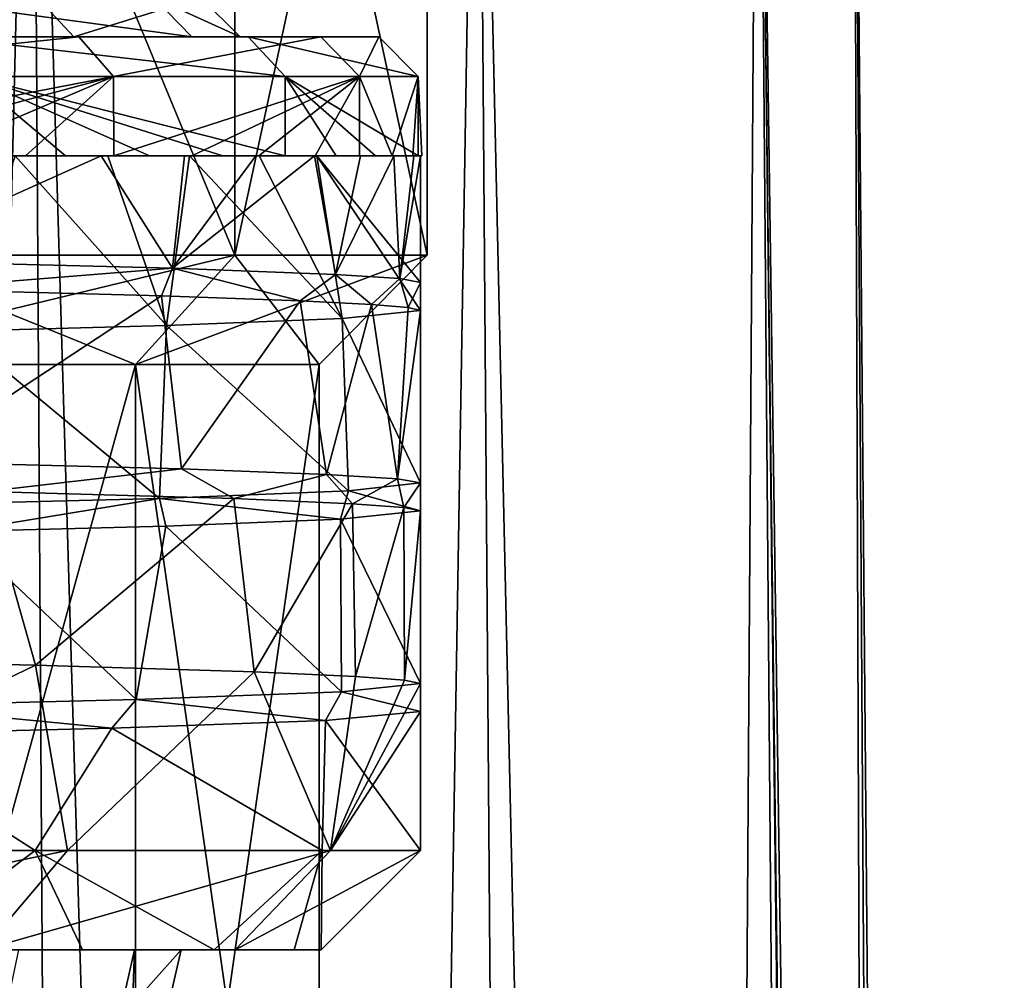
# Model space of a CAD drawing. Header units: millimetres. Extents: x -682 to 137, y -14 to 967.
# Tile 787 of 788: x 9.92 to 14.88, y 957.35 to 962.19. Entities that reach past the tile are written whole.
import ezdxf

# ---------------------------------------------------------------- set-up
doc = ezdxf.new("R2010")
doc.units = ezdxf.units.MM
doc.header["$LTSCALE"] = 65.185185
for name, color, linetype in [('101', 7, 'CONTINUOUS'), ('102', 7, 'CONTINUOUS'), ('3650', 7, 'CONTINUOUS'), ('3651', 7, 'CONTINUOUS'), ('3652', 7, 'CONTINUOUS'), ('3725', 7, 'CONTINUOUS'), ('3726', 7, 'CONTINUOUS'), ('3727', 7, 'CONTINUOUS'), ('3749', 7, 'CONTINUOUS'), ('918', 7, 'CONTINUOUS'), ('919', 7, 'CONTINUOUS'), ('92', 7, 'CONTINUOUS'), ('94', 7, 'CONTINUOUS'), ('95', 7, 'CONTINUOUS'), ('96', 7, 'CONTINUOUS'), ('98', 7, 'CONTINUOUS'), ('99', 7, 'CONTINUOUS')]:
    doc.layers.add(name, color=color, linetype=linetype)

msp = doc.modelspace()

# ---------------------------------------------------------------- linework, layer by layer
at = {"layer": '101', "color": 7, "linetype": 'CONTINUOUS', "true_color": 0x999999}
for points in [[(10.2212, 962.1, -5.7957), (8.1763, 962.1, -8.4386), (8.3631, 962.1, -7.2602), (10.2212, 962.1, -5.7957)], [(10.1957, 962.1, -4.3246), (10.2212, 962.1, -5.7957), (8.3631, 962.1, -7.2602), (10.1957, 962.1, -4.3246)], [(9.5224, 962.1, 6.8837), (11.074, 962.1, 3.928), (9.493, 962.1, 5.7041), (9.5224, 962.1, 6.8837)], [(9.493, 962.1, 5.7041), (11.074, 962.1, 3.928), (10.7906, 962.1, 2.4934), (9.493, 962.1, 5.7041)], [(11.4403, 962.1, -2.68), (10.2212, 962.1, -5.7957), (10.1957, 962.1, -4.3246), (11.4403, 962.1, -2.68)], [(11.033, 962.1, -0.9639), (11.4403, 962.1, -2.68), (10.1957, 962.1, -4.3246), (11.033, 962.1, -0.9639)], [(11.074, 962.1, 3.928), (11.7319, 962.1, 0.6519), (10.7906, 962.1, 2.4934), (11.074, 962.1, 3.928)], [(10.7906, 962.1, 2.4934), (11.7319, 962.1, 0.6519), (11.033, 962.1, -0.9639), (10.7906, 962.1, 2.4934)], [(11.7319, 962.1, 0.6519), (11.4403, 962.1, -2.68), (11.033, 962.1, -0.9639), (11.7319, 962.1, 0.6519)]]:
    msp.add_3dface(points, dxfattribs=at)
at = {"layer": '102', "color": 7, "linetype": 'CONTINUOUS', "true_color": 0x999999}
for points in [[(10.0105, 962.3, -4.2492), (8.3631, 962.1, -7.2602), (8.2075, 962.3, -7.1346), (10.0105, 962.3, -4.2492)], [(10.1957, 962.1, -4.3246), (8.3631, 962.1, -7.2602), (10.0105, 962.3, -4.2492), (10.1957, 962.1, -4.3246)], [(9.493, 962.1, 5.7041), (10.7906, 962.1, 2.4934), (9.3217, 962.3, 5.601), (9.493, 962.1, 5.7041)], [(9.3217, 962.3, 5.601), (10.7906, 962.1, 2.4934), (10.5963, 962.3, 2.4463), (9.3217, 962.3, 5.601)], [(10.8336, 962.3, -0.9478), (10.1957, 962.1, -4.3246), (10.0105, 962.3, -4.2492), (10.8336, 962.3, -0.9478)], [(11.033, 962.1, -0.9639), (10.1957, 962.1, -4.3246), (10.8336, 962.3, -0.9478), (11.033, 962.1, -0.9639)], [(10.7906, 962.1, 2.4934), (11.033, 962.1, -0.9639), (10.5963, 962.3, 2.4463), (10.7906, 962.1, 2.4934)], [(10.5963, 962.3, 2.4463), (11.033, 962.1, -0.9639), (10.8336, 962.3, -0.9478), (10.5963, 962.3, 2.4463)]]:
    msp.add_3dface(points, dxfattribs=at)
at = {"layer": '3650', "color": 7, "linetype": 'CONTINUOUS', "true_color": 0x999999}
for points in [[(11.5479, 960.6807, 3.0427), (10.6634, 960.6454, 5.3762), (11.58, 959.8126, 2.9181), (11.5479, 960.6807, 3.0427)], [(11.942, 959.8523), (11.942, 960.7216), (11.5479, 960.6807, 3.0427), (11.942, 959.8523)], [(11.942, 959.8523), (11.5479, 960.6807, 3.0427), (11.58, 959.8126, 2.9181), (11.942, 959.8523)], [(10.6634, 960.6454, 5.3762), (9.6097, 960.6174, 7.0898), (10.627, 959.7748, 5.4478), (10.6634, 960.6454, 5.3762)], [(10.6634, 960.6454, 5.3762), (10.627, 959.7748, 5.4478), (11.58, 959.8126, 2.9181), (10.6634, 960.6454, 5.3762)], [(9.6097, 960.6174, 7.0898), (9.1432, 959.7375, 7.682), (10.627, 959.7748, 5.4478), (9.6097, 960.6174, 7.0898)], [(11.942, 958.8423), (11.942, 959.7116), (11.5401, 959.6703, 3.0719), (11.942, 958.8423)], [(10.6593, 959.6353, 5.3843), (9.6129, 959.6075, 7.0854), (10.5094, 958.7612, 5.6713), (10.6593, 959.6353, 5.3843)], [(10.6593, 959.6353, 5.3843), (10.5094, 958.7612, 5.6713), (11.5445, 958.8007, 3.0556), (10.6593, 959.6353, 5.3843)], [(11.5401, 959.6703, 3.0719), (10.6593, 959.6353, 5.3843), (11.5445, 958.8007, 3.0556), (11.5401, 959.6703, 3.0719)], [(11.942, 958.8423), (11.5401, 959.6703, 3.0719), (11.5445, 958.8007, 3.0556), (11.942, 958.8423)], [(9.6129, 959.6075, 7.0854), (9.2297, 958.7293, 7.5779), (10.5094, 958.7612, 5.6713), (9.6129, 959.6075, 7.0854)], [(11.942, 958), (11.942, 958.7016), (11.4639, 958.6563, 3.3453), (11.942, 958)], [(11.4639, 958.6563, 3.3453), (10.3872, 958.6174, 5.8922), (11.4465, 958, 3.4043), (11.4639, 958.6563, 3.3453)], [(11.942, 958), (11.4639, 958.6563, 3.3453), (11.4465, 958, 3.4043), (11.942, 958)], [(10.3872, 958.6174, 5.8922), (9.0824, 958.5856, 7.7538), (10.0011, 958, 6.5261), (10.3872, 958.6174, 5.8922)], [(11.4465, 958, 3.4043), (10.3872, 958.6174, 5.8922), (10.0011, 958, 6.5261), (11.4465, 958, 3.4043)], [(10.0011, 958, 6.5261), (9.0824, 958.5856, 7.7538), (7.7257, 958, 9.1063), (10.0011, 958, 6.5261)]]:
    msp.add_3dface(points, dxfattribs=at)
at = {"layer": '3651', "color": 7, "linetype": 'CONTINUOUS', "true_color": 0x999999}
for points in [[(9.3346, 957.5, 6.6169), (10.0011, 958, 6.5261), (7.7257, 958, 9.1063), (9.3346, 957.5, 6.6169)], [(9.3346, 957.5, 6.6169), (10.24, 957.5, 5.1049), (10.0011, 958, 6.5261), (9.3346, 957.5, 6.6169)], [(10.24, 957.5, 5.1049), (10.9025, 957.5, 3.472), (10.0011, 958, 6.5261), (10.24, 957.5, 5.1049)], [(10.9025, 957.5, 3.472), (11.4465, 958, 3.4043), (10.0011, 958, 6.5261), (10.9025, 957.5, 3.472)], [(10.9025, 957.5, 3.472), (11.3063, 957.5, 1.7568), (11.4465, 958, 3.4043), (10.9025, 957.5, 3.472)], [(11.3063, 957.5, 1.7568), (11.442, 957.5), (11.4465, 958, 3.4043), (11.3063, 957.5, 1.7568)], [(11.442, 957.5), (11.942, 958), (11.4465, 958, 3.4043), (11.442, 957.5)]]:
    msp.add_3dface(points, dxfattribs=at)
at = {"layer": '3652', "color": 7, "linetype": 'CONTINUOUS', "true_color": 0x999999}
for points in [[(9.7385, 957.5, -6.0068), (7.7301, 957.5, -8.4359), (10.164, 958, -6.2693), (9.7385, 957.5, -6.0068)], [(7.7301, 957.5, -8.4359), (8.0679, 958, -8.8046), (10.164, 958, -6.2693), (7.7301, 957.5, -8.4359)], [(11.0079, 957.5, -3.1218), (9.7385, 957.5, -6.0068), (11.4889, 958, -3.2583), (11.0079, 957.5, -3.1218)], [(9.7385, 957.5, -6.0068), (10.164, 958, -6.2693), (11.4889, 958, -3.2583), (9.7385, 957.5, -6.0068)], [(11.442, 957.5), (11.0079, 957.5, -3.1218), (11.942, 958), (11.442, 957.5)], [(11.0079, 957.5, -3.1218), (11.4889, 958, -3.2583), (11.942, 958), (11.0079, 957.5, -3.1218)]]:
    msp.add_3dface(points, dxfattribs=at)
at = {"layer": '3725', "color": 7, "linetype": 'CONTINUOUS', "true_color": 0x96918c}
for points in [[(11.0065, 961, 5.0265), (9.1446, 961, 7.9238), (11.0065, 965.5, 5.0265), (11.0065, 961, 5.0265)], [(11.0065, 965.5, 5.0265), (9.1446, 961, 7.9238), (9.1446, 965.5, 7.9238), (11.0065, 965.5, 5.0265)], [(9.1446, 961, -7.9238), (11.0065, 961, -5.0265), (9.1446, 965.5, -7.9238), (9.1446, 961, -7.9238)], [(9.1446, 965.5, -7.9238), (11.0065, 961, -5.0265), (11.0065, 965.5, -5.0265), (9.1446, 965.5, -7.9238)], [(11.9768, 961, 1.722), (11.0065, 961, 5.0265), (11.9768, 965.5, 1.722), (11.9768, 961, 1.722)], [(11.9768, 965.5, 1.722), (11.0065, 961, 5.0265), (11.0065, 965.5, 5.0265), (11.9768, 965.5, 1.722)], [(11.0065, 961, -5.0265), (11.9768, 961, -1.722), (11.0065, 965.5, -5.0265), (11.0065, 961, -5.0265)], [(11.0065, 965.5, -5.0265), (11.9768, 961, -1.722), (11.9768, 965.5, -1.722), (11.0065, 965.5, -5.0265)], [(11.9768, 961, -1.722), (11.9768, 961, 1.722), (11.9768, 965.5, -1.722), (11.9768, 961, -1.722)], [(11.9768, 965.5, -1.722), (11.9768, 961, 1.722), (11.9768, 965.5, 1.722), (11.9768, 965.5, -1.722)]]:
    msp.add_3dface(points, dxfattribs=at)
at = {"layer": '3726', "color": 7, "linetype": 'CONTINUOUS', "true_color": 0x96918c}
for points in [[(9.1446, 961, 7.9238), (11.0065, 961, 5.0265), (8.7289, 960.45, 7.5636), (9.1446, 961, 7.9238)], [(8.7289, 960.45, 7.5636), (11.0065, 961, 5.0265), (10.5062, 960.45, 4.798), (8.7289, 960.45, 7.5636)], [(10.5062, 960.45, -4.798), (9.1446, 961, -7.9238), (8.7289, 960.45, -7.5636), (10.5062, 960.45, -4.798)], [(11.0065, 961, -5.0265), (9.1446, 961, -7.9238), (10.5062, 960.45, -4.798), (11.0065, 961, -5.0265)], [(11.0065, 961, 5.0265), (11.9768, 961, 1.722), (10.5062, 960.45, 4.798), (11.0065, 961, 5.0265)], [(10.5062, 960.45, 4.798), (11.9768, 961, 1.722), (11.4324, 960.45, 1.6437), (10.5062, 960.45, 4.798)], [(11.4324, 960.45, -1.6437), (11.0065, 961, -5.0265), (10.5062, 960.45, -4.798), (11.4324, 960.45, -1.6437)], [(11.9768, 961, -1.722), (11.0065, 961, -5.0265), (11.4324, 960.45, -1.6437), (11.9768, 961, -1.722)], [(11.9768, 961, 1.722), (11.9768, 961, -1.722), (11.4324, 960.45, 1.6437), (11.9768, 961, 1.722)], [(11.4324, 960.45, 1.6437), (11.9768, 961, -1.722), (11.4324, 960.45, -1.6437), (11.4324, 960.45, 1.6437)]]:
    msp.add_3dface(points, dxfattribs=at)
at = {"layer": '3727', "color": 7, "linetype": 'CONTINUOUS', "true_color": 0x96918c}
for points in [[(8.728, 954, -7.5641), (10.5067, 954, -4.7967), (8.7289, 960.45, -7.5636), (8.728, 954, -7.5641)], [(10.5067, 954, 4.7967), (8.728, 954, 7.5641), (10.5062, 960.45, 4.798), (10.5067, 954, 4.7967)], [(8.728, 954, 7.5641), (8.7289, 960.45, 7.5636), (10.5062, 960.45, 4.798), (8.728, 954, 7.5641)], [(10.5067, 954, -4.7967), (10.5062, 960.45, -4.798), (8.7289, 960.45, -7.5636), (10.5067, 954, -4.7967)], [(10.5067, 954, -4.7967), (11.432, 954, -1.645), (10.5062, 960.45, -4.798), (10.5067, 954, -4.7967)], [(11.432, 954, -1.645), (11.4324, 960.45, -1.6437), (10.5062, 960.45, -4.798), (11.432, 954, -1.645)], [(10.5067, 954, 4.7967), (10.5062, 960.45, 4.798), (11.4324, 960.45, 1.6437), (10.5067, 954, 4.7967)], [(11.432, 954, 1.645), (10.5067, 954, 4.7967), (11.4324, 960.45, 1.6437), (11.432, 954, 1.645)], [(11.432, 954, -1.645), (11.432, 954, 1.645), (11.4324, 960.45, -1.6437), (11.432, 954, -1.645)], [(11.432, 954, 1.645), (11.4324, 960.45, 1.6437), (11.4324, 960.45, -1.6437), (11.432, 954, 1.645)]]:
    msp.add_3dface(points, dxfattribs=at)
at = {"layer": '3749', "color": 7, "linetype": 'CONTINUOUS', "true_color": 0x96918c}
for points in [[(9.9864, 965.5044, -9.9864), (7.4978, 865.5044, -12.9866), (7.0615, 965.5044, -12.2308), (9.9864, 965.5044, -9.9864)], [(7.4978, 865.5044, 12.9866), (10.6035, 865.5044, 10.6035), (7.0615, 965.5044, 12.2308), (7.4978, 865.5044, 12.9866)], [(7.0615, 965.5044, 12.2308), (10.6035, 865.5044, 10.6035), (9.9864, 965.5044, 9.9864), (7.0615, 965.5044, 12.2308)], [(10.6035, 865.5044, -10.6035), (7.4978, 865.5044, -12.9866), (9.9864, 965.5044, -9.9864), (10.6035, 865.5044, -10.6035)], [(12.2308, 965.5044, -7.0615), (10.6035, 865.5044, -10.6035), (9.9864, 965.5044, -9.9864), (12.2308, 965.5044, -7.0615)], [(10.6035, 865.5044, 10.6035), (12.9866, 865.5044, 7.4978), (9.9864, 965.5044, 9.9864), (10.6035, 865.5044, 10.6035)], [(9.9864, 965.5044, 9.9864), (12.9866, 865.5044, 7.4978), (12.2308, 965.5044, 7.0615), (9.9864, 965.5044, 9.9864)], [(12.9866, 865.5044, -7.4978), (10.6035, 865.5044, -10.6035), (12.2308, 965.5044, -7.0615), (12.9866, 865.5044, -7.4978)], [(13.6417, 965.5044, -3.6553), (12.9866, 865.5044, -7.4978), (12.2308, 965.5044, -7.0615), (13.6417, 965.5044, -3.6553)], [(12.9866, 865.5044, 7.4978), (14.4846, 865.5044, 3.8812), (12.2308, 965.5044, 7.0615), (12.9866, 865.5044, 7.4978)], [(12.2308, 965.5044, 7.0615), (14.4846, 865.5044, 3.8812), (13.6417, 965.5044, 3.6553), (12.2308, 965.5044, 7.0615)], [(14.4846, 865.5044, -3.8812), (12.9866, 865.5044, -7.4978), (13.6417, 965.5044, -3.6553), (14.4846, 865.5044, -3.8812)], [(14.1229, 965.5044, 0), (14.4846, 865.5044, -3.8812), (13.6417, 965.5044, -3.6553), (14.1229, 965.5044, 0)], [(13.6417, 965.5044, 3.6553), (14.4846, 865.5044, 3.8812), (14.7438, 871.041, 2.458), (13.6417, 965.5044, 3.6553)], [(14.1229, 965.5044, 0), (13.6417, 965.5044, 3.6553), (14.8845, 878.2365, 0.0248), (14.1229, 965.5044, 0)], [(14.7473, 871.485, 2.413), (13.6417, 965.5044, 3.6553), (14.7433, 871.2692, 2.449), (14.7473, 871.485, 2.413)], [(13.6417, 965.5044, 3.6553), (14.7473, 871.485, 2.413), (14.6894, 878.237, 2.402), (13.6417, 965.5044, 3.6553)], [(14.7433, 871.2692, 2.449), (13.6417, 965.5044, 3.6553), (14.7438, 871.041, 2.458), (14.7433, 871.2692, 2.449)], [(13.6417, 965.5044, 3.6553), (14.6894, 878.237, 2.402), (14.8845, 878.2365, 0.0248), (13.6417, 965.5044, 3.6553)], [(14.4846, 865.5044, -3.8812), (14.1229, 965.5044, 0), (14.6973, 878.236, -2.353), (14.4846, 865.5044, -3.8812)], [(14.6973, 878.236, -2.353), (14.1229, 965.5044, 0), (14.8845, 878.2365, 0.0248), (14.6973, 878.236, -2.353)]]:
    msp.add_3dface(points, dxfattribs=at)
at = {"layer": '918', "color": 7, "linetype": 'CONTINUOUS', "true_color": 0x999999}
for points in [[(10.6634, 960.6454, 5.3762), (9.9004, 961.5, 6.6777), (9.6097, 960.6174, 7.0898), (10.6634, 960.6454, 5.3762)], [(10.3678, 961.5, 5.9262), (9.9004, 961.5, 6.6777), (10.6634, 960.6454, 5.3762), (10.3678, 961.5, 5.9262)], [(10.7788, 961.5, 5.1408), (10.3678, 961.5, 5.9262), (10.6634, 960.6454, 5.3762), (10.7788, 961.5, 5.1408)], [(11.5479, 960.6807, 3.0427), (10.7788, 961.5, 5.1408), (10.6634, 960.6454, 5.3762), (11.5479, 960.6807, 3.0427)], [(11.1298, 961.5, 4.3287), (10.7788, 961.5, 5.1408), (11.5479, 960.6807, 3.0427), (11.1298, 961.5, 4.3287)], [(11.4203, 961.5, 3.4911), (11.1298, 961.5, 4.3287), (11.5479, 960.6807, 3.0427), (11.4203, 961.5, 3.4911)], [(11.942, 960.7216), (11.942, 960.8623), (11.4203, 961.5, 3.4911), (11.942, 960.7216)], [(11.942, 960.7216), (11.4203, 961.5, 3.4911), (11.5479, 960.6807, 3.0427), (11.942, 960.7216)], [(11.942, 960.8623), (11.942, 961.5), (11.4203, 961.5, 3.4911), (11.942, 960.8623)], [(9.3755, 960.8286, -7.3967), (9.158, 960.9737, -7.6643), (10.6925, 960.9342, -5.3181), (9.3755, 960.8286, -7.3967)], [(10.6376, 960.7958, -5.427), (9.3755, 960.8286, -7.3967), (10.6925, 960.9342, -5.3181), (10.6376, 960.7958, -5.427)], [(11.3355, 960.7706, -3.7575), (10.6376, 960.7958, -5.427), (10.6925, 960.9342, -5.3181), (11.3355, 960.7706, -3.7575)], [(11.3355, 960.7706, -3.7575), (10.6925, 960.9342, -5.3181), (11.5141, 960.9029, -3.1681), (11.3355, 960.7706, -3.7575)], [(11.6954, 960.7522, -2.4142), (11.3355, 960.7706, -3.7575), (11.5141, 960.9029, -3.1681), (11.6954, 960.7522, -2.4142)], [(11.6954, 960.7522, -2.4142), (11.5141, 960.9029, -3.1681), (11.8386, 960.882, -1.568), (11.6954, 960.7522, -2.4142)], [(11.8807, 960.7368, -1.2083), (11.6954, 960.7522, -2.4142), (11.8386, 960.882, -1.568), (11.8807, 960.7368, -1.2083)], [(11.8807, 960.7368, -1.2083), (11.8386, 960.882, -1.568), (11.942, 960.8623), (11.8807, 960.7368, -1.2083)], [(11.942, 960.7216), (11.8807, 960.7368, -1.2083), (11.942, 960.8623), (11.942, 960.7216)]]:
    msp.add_3dface(points, dxfattribs=at)
at = {"layer": '919', "color": 7, "linetype": 'CONTINUOUS', "true_color": 0x999999}
for points in [[(9.7534, 959.8096, -6.8907), (9.3636, 959.9592, -7.4117), (10.7376, 959.9227, -5.2264), (9.7534, 959.8096, -6.8907)], [(11.0015, 959.7737, -4.6452), (9.7534, 959.8096, -6.8907), (10.7376, 959.9227, -5.2264), (11.0015, 959.7737, -4.6452)], [(11.0015, 959.7737, -4.6452), (10.7376, 959.9227, -5.2264), (11.4696, 959.8951, -3.3254), (11.0015, 959.7737, -4.6452)], [(11.6007, 959.7478, -2.8345), (11.0015, 959.7737, -4.6452), (11.4696, 959.8951, -3.3254), (11.6007, 959.7478, -2.8345)], [(11.6007, 959.7478, -2.8345), (11.4696, 959.8951, -3.3254), (11.8269, 959.8731, -1.654), (11.6007, 959.7478, -2.8345)], [(11.942, 959.7116), (11.942, 959.8523), (11.58, 959.8126, 2.9181), (11.942, 959.7116)], [(11.8582, 959.7293, -1.4119), (11.6007, 959.7478, -2.8345), (11.8269, 959.8731, -1.654), (11.8582, 959.7293, -1.4119)], [(11.8582, 959.7293, -1.4119), (11.8269, 959.8731, -1.654), (11.942, 959.8523), (11.8582, 959.7293, -1.4119)], [(11.942, 959.7116), (11.8582, 959.7293, -1.4119), (11.942, 959.8523), (11.942, 959.7116)], [(10.627, 959.7748, 5.4478), (11.5401, 959.6703, 3.0719), (11.58, 959.8126, 2.9181), (10.627, 959.7748, 5.4478)], [(11.5401, 959.6703, 3.0719), (11.942, 959.7116), (11.58, 959.8126, 2.9181), (11.5401, 959.6703, 3.0719)], [(9.1432, 959.7375, 7.682), (9.6129, 959.6075, 7.0854), (10.627, 959.7748, 5.4478), (9.1432, 959.7375, 7.682)], [(9.6129, 959.6075, 7.0854), (10.6593, 959.6353, 5.3843), (10.627, 959.7748, 5.4478), (9.6129, 959.6075, 7.0854)], [(10.6593, 959.6353, 5.3843), (11.5401, 959.6703, 3.0719), (10.627, 959.7748, 5.4478), (10.6593, 959.6353, 5.3843)], [(7.803, 958.9807, -9.0402), (10.0024, 958.9339, -6.5241), (8.0679, 958, -8.8046), (7.803, 958.9807, -9.0402)], [(8.0679, 958, -8.8046), (10.0024, 958.9339, -6.5241), (10.164, 958, -6.2693), (8.0679, 958, -8.8046)], [(10.0024, 958.9339, -6.5241), (11.1051, 958.9003, -4.3918), (10.164, 958, -6.2693), (10.0024, 958.9339, -6.5241)], [(10.164, 958, -6.2693), (11.1051, 958.9003, -4.3918), (11.4889, 958, -3.2583), (10.164, 958, -6.2693)], [(11.1051, 958.9003, -4.3918), (11.6157, 958.8775, -2.7727), (11.4889, 958, -3.2583), (11.1051, 958.9003, -4.3918)], [(11.6157, 958.8775, -2.7727), (11.8626, 958.8595, -1.375), (11.4889, 958, -3.2583), (11.6157, 958.8775, -2.7727)], [(11.8626, 958.8595, -1.375), (11.942, 958.8423), (11.4889, 958, -3.2583), (11.8626, 958.8595, -1.375)], [(11.4889, 958, -3.2583), (11.942, 958.8423), (11.942, 958.7016), (11.4889, 958, -3.2583)], [(11.942, 958.7016), (11.942, 958.8423), (11.5445, 958.8007, 3.0556), (11.942, 958.7016)], [(10.5094, 958.7612, 5.6713), (11.4639, 958.6563, 3.3453), (11.5445, 958.8007, 3.0556), (10.5094, 958.7612, 5.6713)], [(11.4639, 958.6563, 3.3453), (11.942, 958.7016), (11.5445, 958.8007, 3.0556), (11.4639, 958.6563, 3.3453)], [(9.2297, 958.7293, 7.5779), (10.3872, 958.6174, 5.8922), (10.5094, 958.7612, 5.6713), (9.2297, 958.7293, 7.5779)], [(10.3872, 958.6174, 5.8922), (11.4639, 958.6563, 3.3453), (10.5094, 958.7612, 5.6713), (10.3872, 958.6174, 5.8922)], [(9.0824, 958.5856, 7.7538), (10.3872, 958.6174, 5.8922), (9.2297, 958.7293, 7.5779), (9.0824, 958.5856, 7.7538)], [(11.942, 958), (11.4889, 958, -3.2583), (11.942, 958.7016), (11.942, 958)]]:
    msp.add_3dface(points, dxfattribs=at)
at = {"layer": '92', "color": 7, "linetype": 'CONTINUOUS', "true_color": 0x999999}
for points in [[(9.0003, 956.3, 5.4079), (10.2309, 956.3, 2.362), (9.2412, 957.5, 5.5447), (9.0003, 956.3, 5.4079)], [(9.2412, 957.5, 5.5447), (10.2309, 956.3, 2.362), (10.5014, 957.5, 2.4217), (9.2412, 957.5, 5.5447)], [(10.46, 956.3, -0.9151), (9.6653, 956.3, -4.1027), (10.7359, 957.5, -0.9412), (10.46, 956.3, -0.9151)], [(10.7359, 957.5, -0.9412), (9.6653, 956.3, -4.1027), (9.9191, 957.5, -4.2138), (10.7359, 957.5, -0.9412)], [(10.2309, 956.3, 2.362), (10.46, 956.3, -0.9151), (10.5014, 957.5, 2.4217), (10.2309, 956.3, 2.362)], [(10.5014, 957.5, 2.4217), (10.46, 956.3, -0.9151), (10.7359, 957.5, -0.9412), (10.5014, 957.5, 2.4217)]]:
    msp.add_3dface(points, dxfattribs=at)
at = {"layer": '94', "color": 7, "linetype": 'CONTINUOUS', "true_color": 0x999999}
for points in [[(9.2412, 957.5, 5.5447), (10.5014, 957.5, 2.4217), (10.24, 957.5, 5.1049), (9.2412, 957.5, 5.5447)], [(9.3346, 957.5, 6.6169), (9.2412, 957.5, 5.5447), (10.24, 957.5, 5.1049), (9.3346, 957.5, 6.6169)], [(11.0079, 957.5, -3.1218), (9.9191, 957.5, -4.2138), (9.7385, 957.5, -6.0068), (11.0079, 957.5, -3.1218)], [(10.7359, 957.5, -0.9412), (9.9191, 957.5, -4.2138), (11.0079, 957.5, -3.1218), (10.7359, 957.5, -0.9412)], [(10.24, 957.5, 5.1049), (10.5014, 957.5, 2.4217), (10.9025, 957.5, 3.472), (10.24, 957.5, 5.1049)], [(10.5014, 957.5, 2.4217), (10.7359, 957.5, -0.9412), (10.9025, 957.5, 3.472), (10.5014, 957.5, 2.4217)], [(10.7359, 957.5, -0.9412), (11.0079, 957.5, -3.1218), (11.3063, 957.5, 1.7568), (10.7359, 957.5, -0.9412)], [(10.9025, 957.5, 3.472), (10.7359, 957.5, -0.9412), (11.3063, 957.5, 1.7568), (10.9025, 957.5, 3.472)], [(11.0079, 957.5, -3.1218), (11.442, 957.5), (11.3063, 957.5, 1.7568), (11.0079, 957.5, -3.1218)]]:
    msp.add_3dface(points, dxfattribs=at)
at = {"layer": '95', "color": 7, "linetype": 'CONTINUOUS', "true_color": 0x999999}
for points in [[(10.6925, 960.9342, -5.3181), (9.158, 960.9737, -7.6643), (10.3336, 961.5, -5.9855), (10.6925, 960.9342, -5.3181)], [(10.3336, 961.5, -5.9855), (9.158, 960.9737, -7.6643), (9.8567, 961.5, -6.7421), (10.3336, 961.5, -5.9855)], [(10.7535, 961.5, -5.1936), (10.6925, 960.9342, -5.3181), (10.3336, 961.5, -5.9855), (10.7535, 961.5, -5.1936)], [(11.5141, 960.9029, -3.1681), (10.6925, 960.9342, -5.3181), (11.4088, 961.5, -3.5284), (11.5141, 960.9029, -3.1681)], [(11.4088, 961.5, -3.5284), (10.6925, 960.9342, -5.3181), (11.112, 961.5, -4.3741), (11.4088, 961.5, -3.5284)], [(11.112, 961.5, -4.3741), (10.6925, 960.9342, -5.3181), (10.7535, 961.5, -5.1936), (11.112, 961.5, -4.3741)], [(11.6409, 961.5, -2.6644), (11.5141, 960.9029, -3.1681), (11.4088, 961.5, -3.5284), (11.6409, 961.5, -2.6644)], [(11.8386, 960.882, -1.568), (11.5141, 960.9029, -3.1681), (11.808, 961.5, -1.7842), (11.8386, 960.882, -1.568)], [(11.808, 961.5, -1.7842), (11.5141, 960.9029, -3.1681), (11.6409, 961.5, -2.6644), (11.808, 961.5, -1.7842)], [(11.9082, 961.5, -0.8968), (11.8386, 960.882, -1.568), (11.808, 961.5, -1.7842), (11.9082, 961.5, -0.8968)], [(11.942, 960.8623), (11.8386, 960.882, -1.568), (11.942, 961.5), (11.942, 960.8623)], [(11.942, 961.5), (11.8386, 960.882, -1.568), (11.9082, 961.5, -0.8968), (11.942, 961.5)], [(10.6376, 960.7958, -5.427), (9.3636, 959.9592, -7.4117), (9.3755, 960.8286, -7.3967), (10.6376, 960.7958, -5.427)], [(10.7376, 959.9227, -5.2264), (9.3636, 959.9592, -7.4117), (10.6376, 960.7958, -5.427), (10.7376, 959.9227, -5.2264)], [(11.3355, 960.7706, -3.7575), (10.7376, 959.9227, -5.2264), (10.6376, 960.7958, -5.427), (11.3355, 960.7706, -3.7575)], [(11.4696, 959.8951, -3.3254), (10.7376, 959.9227, -5.2264), (11.3355, 960.7706, -3.7575), (11.4696, 959.8951, -3.3254)], [(11.6954, 960.7522, -2.4142), (11.4696, 959.8951, -3.3254), (11.3355, 960.7706, -3.7575), (11.6954, 960.7522, -2.4142)], [(11.8269, 959.8731, -1.654), (11.4696, 959.8951, -3.3254), (11.6954, 960.7522, -2.4142), (11.8269, 959.8731, -1.654)], [(11.8807, 960.7368, -1.2083), (11.8269, 959.8731, -1.654), (11.6954, 960.7522, -2.4142), (11.8807, 960.7368, -1.2083)], [(11.942, 960.7216), (11.8269, 959.8731, -1.654), (11.8807, 960.7368, -1.2083), (11.942, 960.7216)], [(11.942, 959.8523), (11.8269, 959.8731, -1.654), (11.942, 960.7216), (11.942, 959.8523)], [(10.0024, 958.9339, -6.5241), (7.803, 958.9807, -9.0402), (9.7534, 959.8096, -6.8907), (10.0024, 958.9339, -6.5241)], [(11.0015, 959.7737, -4.6452), (10.0024, 958.9339, -6.5241), (9.7534, 959.8096, -6.8907), (11.0015, 959.7737, -4.6452)], [(11.1051, 958.9003, -4.3918), (10.0024, 958.9339, -6.5241), (11.0015, 959.7737, -4.6452), (11.1051, 958.9003, -4.3918)], [(11.6007, 959.7478, -2.8345), (11.1051, 958.9003, -4.3918), (11.0015, 959.7737, -4.6452), (11.6007, 959.7478, -2.8345)], [(11.6157, 958.8775, -2.7727), (11.1051, 958.9003, -4.3918), (11.6007, 959.7478, -2.8345), (11.6157, 958.8775, -2.7727)], [(11.8582, 959.7293, -1.4119), (11.6157, 958.8775, -2.7727), (11.6007, 959.7478, -2.8345), (11.8582, 959.7293, -1.4119)], [(11.8626, 958.8595, -1.375), (11.6157, 958.8775, -2.7727), (11.8582, 959.7293, -1.4119), (11.8626, 958.8595, -1.375)], [(11.942, 959.7116), (11.8626, 958.8595, -1.375), (11.8582, 959.7293, -1.4119), (11.942, 959.7116)], [(11.942, 958.8423), (11.8626, 958.8595, -1.375), (11.942, 959.7116), (11.942, 958.8423)]]:
    msp.add_3dface(points, dxfattribs=at)
at = {"layer": '96', "color": 7, "linetype": 'CONTINUOUS', "true_color": 0x999999}
for points in [[(9.9516, 961.5, -6.6157), (9.8567, 961.5, -6.7421), (9.4548, 961.5, -7.308), (9.9516, 961.5, -6.6157)], [(10.1544, 961.5, 6.2999), (9.6787, 961.5, 7.0089), (9.9004, 961.5, 6.6777), (10.1544, 961.5, 6.2999)], [(10.3336, 961.5, -5.9855), (9.8567, 961.5, -6.7421), (9.9516, 961.5, -6.6157), (10.3336, 961.5, -5.9855)], [(10.3678, 961.5, 5.9262), (10.1544, 961.5, 6.2999), (9.9004, 961.5, 6.6777), (10.3678, 961.5, 5.9262)], [(10.3969, 961.5, -5.8911), (10.3336, 961.5, -5.9855), (9.9516, 961.5, -6.6157), (10.3969, 961.5, -5.8911)], [(10.5773, 961.5, 5.5608), (10.1544, 961.5, 6.2999), (10.3678, 961.5, 5.9262), (10.5773, 961.5, 5.5608)], [(10.7535, 961.5, -5.1936), (10.3336, 961.5, -5.9855), (10.3969, 961.5, -5.8911), (10.7535, 961.5, -5.1936)], [(10.7788, 961.5, 5.1408), (10.5773, 961.5, 5.5608), (10.3678, 961.5, 5.9262), (10.7788, 961.5, 5.1408)], [(10.7904, 961.5, -5.1351), (10.7535, 961.5, -5.1936), (10.3969, 961.5, -5.8911), (10.7904, 961.5, -5.1351)], [(10.947, 961.5, 4.7922), (10.5773, 961.5, 5.5608), (10.7788, 961.5, 5.1408), (10.947, 961.5, 4.7922)], [(11.112, 961.5, -4.3741), (10.7535, 961.5, -5.1936), (10.7904, 961.5, -5.1351), (11.112, 961.5, -4.3741)], [(11.1298, 961.5, 4.3287), (10.947, 961.5, 4.7922), (10.7788, 961.5, 5.1408), (11.1298, 961.5, 4.3287)], [(11.1287, 961.5, -4.3534), (11.112, 961.5, -4.3741), (10.7904, 961.5, -5.1351), (11.1287, 961.5, -4.3534)], [(11.2604, 961.5, 4.0005), (10.947, 961.5, 4.7922), (11.1298, 961.5, 4.3287), (11.2604, 961.5, 4.0005)], [(11.4088, 961.5, -3.5284), (11.112, 961.5, -4.3741), (11.1287, 961.5, -4.3534), (11.4088, 961.5, -3.5284)], [(11.4111, 961.5, -3.5481), (11.4088, 961.5, -3.5284), (11.1287, 961.5, -4.3534), (11.4111, 961.5, -3.5481)], [(11.4203, 961.5, 3.4911), (11.2604, 961.5, 4.0005), (11.1298, 961.5, 4.3287), (11.4203, 961.5, 3.4911)], [(11.5172, 961.5, 3.1868), (11.2604, 961.5, 4.0005), (11.4203, 961.5, 3.4911), (11.5172, 961.5, 3.1868)], [(11.6409, 961.5, -2.6644), (11.4088, 961.5, -3.5284), (11.6349, 961.5, -2.7257), (11.6409, 961.5, -2.6644)], [(11.6349, 961.5, -2.7257), (11.4088, 961.5, -3.5284), (11.4111, 961.5, -3.5481), (11.6349, 961.5, -2.7257)], [(11.942, 961.5), (11.5172, 961.5, 3.1868), (11.4203, 961.5, 3.4911), (11.942, 961.5)], [(11.5172, 961.5, 3.1868), (11.942, 961.5), (11.7151, 961.5, 2.357), (11.5172, 961.5, 3.1868)], [(11.7998, 961.5, -1.8887), (11.6409, 961.5, -2.6644), (11.6349, 961.5, -2.7257), (11.7998, 961.5, -1.8887)], [(11.808, 961.5, -1.7842), (11.6409, 961.5, -2.6644), (11.7998, 961.5, -1.8887), (11.808, 961.5, -1.7842)], [(11.7151, 961.5, 2.357), (11.942, 961.5), (11.9314, 961.5, 0.6639), (11.7151, 961.5, 2.357)], [(11.9082, 961.5, -0.8968), (11.808, 961.5, -1.7842), (11.7998, 961.5, -1.8887), (11.9082, 961.5, -0.8968)], [(11.9044, 961.5, -1.042), (11.9082, 961.5, -0.8968), (11.7998, 961.5, -1.8887), (11.9044, 961.5, -1.042)], [(11.9485, 961.5, -0.1899), (11.9082, 961.5, -0.8968), (11.9044, 961.5, -1.042), (11.9485, 961.5, -0.1899)], [(11.942, 961.5), (11.9082, 961.5, -0.8968), (11.9485, 961.5, -0.1899), (11.942, 961.5)], [(11.9314, 961.5, 0.6639), (11.942, 961.5), (11.9485, 961.5, -0.1899), (11.9314, 961.5, 0.6639)]]:
    msp.add_3dface(points, dxfattribs=at)
at = {"layer": '98', "color": 7, "linetype": 'CONTINUOUS', "true_color": 0x999999}
for points in [[(10.3961, 961.9, -5.8927), (8.3207, 961.5, -8.5772), (8.3148, 961.9, -8.5829), (10.3961, 961.9, -5.8927)], [(8.9111, 961.5, -7.962), (8.3207, 961.5, -8.5772), (10.3961, 961.9, -5.8927), (8.9111, 961.5, -7.962)], [(9.4548, 961.5, -7.308), (8.9111, 961.5, -7.962), (10.3961, 961.9, -5.8927), (9.4548, 961.5, -7.308)], [(9.9516, 961.5, -6.6157), (9.4548, 961.5, -7.308), (10.3961, 961.9, -5.8927), (9.9516, 961.5, -6.6157)], [(9.6787, 961.5, 7.0089), (10.1544, 961.5, 6.2999), (9.6789, 961.9, 7.0087), (9.6787, 961.5, 7.0089)], [(10.1544, 961.5, 6.2999), (10.5773, 961.5, 5.5608), (9.6789, 961.9, 7.0087), (10.1544, 961.5, 6.2999)], [(10.5773, 961.5, 5.5608), (10.947, 961.5, 4.7922), (9.6789, 961.9, 7.0087), (10.5773, 961.5, 5.5608)], [(10.947, 961.5, 4.7922), (11.2604, 961.5, 4.0005), (9.6789, 961.9, 7.0087), (10.947, 961.5, 4.7922)], [(9.6789, 961.9, 7.0087), (11.2604, 961.5, 4.0005), (11.2614, 961.9, 3.9979), (9.6789, 961.9, 7.0087)], [(10.3969, 961.5, -5.8911), (9.9516, 961.5, -6.6157), (10.3961, 961.9, -5.8927), (10.3969, 961.5, -5.8911)], [(11.6351, 961.9, -2.7251), (10.3969, 961.5, -5.8911), (10.3961, 961.9, -5.8927), (11.6351, 961.9, -2.7251)], [(10.7904, 961.5, -5.1351), (10.3969, 961.5, -5.8911), (11.6351, 961.9, -2.7251), (10.7904, 961.5, -5.1351)], [(11.1287, 961.5, -4.3534), (10.7904, 961.5, -5.1351), (11.6351, 961.9, -2.7251), (11.1287, 961.5, -4.3534)], [(11.4111, 961.5, -3.5481), (11.1287, 961.5, -4.3534), (11.6351, 961.9, -2.7251), (11.4111, 961.5, -3.5481)], [(11.2604, 961.5, 4.0005), (11.5172, 961.5, 3.1868), (11.2614, 961.9, 3.9979), (11.2604, 961.5, 4.0005)], [(11.5172, 961.5, 3.1868), (11.7151, 961.5, 2.357), (11.2614, 961.9, 3.9979), (11.5172, 961.5, 3.1868)], [(11.7151, 961.5, 2.357), (11.9314, 961.5, 0.6639), (11.2614, 961.9, 3.9979), (11.7151, 961.5, 2.357)], [(11.2614, 961.9, 3.9979), (11.9314, 961.5, 0.6639), (11.9316, 961.9, 0.6633), (11.2614, 961.9, 3.9979)], [(11.6349, 961.5, -2.7257), (11.4111, 961.5, -3.5481), (11.6351, 961.9, -2.7251), (11.6349, 961.5, -2.7257)], [(11.7998, 961.5, -1.8887), (11.6349, 961.5, -2.7257), (11.6351, 961.9, -2.7251), (11.7998, 961.5, -1.8887)], [(11.9316, 961.9, 0.6633), (11.7998, 961.5, -1.8887), (11.6351, 961.9, -2.7251), (11.9316, 961.9, 0.6633)], [(11.9044, 961.5, -1.042), (11.7998, 961.5, -1.8887), (11.9316, 961.9, 0.6633), (11.9044, 961.5, -1.042)], [(11.9485, 961.5, -0.1899), (11.9044, 961.5, -1.042), (11.9316, 961.9, 0.6633), (11.9485, 961.5, -0.1899)], [(11.9314, 961.5, 0.6639), (11.9485, 961.5, -0.1899), (11.9316, 961.9, 0.6633), (11.9314, 961.5, 0.6639)]]:
    msp.add_3dface(points, dxfattribs=at)
at = {"layer": '99', "color": 7, "linetype": 'CONTINUOUS', "true_color": 0x999999}
for points in [[(10.2212, 962.1, -5.7957), (8.3148, 961.9, -8.5829), (8.1763, 962.1, -8.4386), (10.2212, 962.1, -5.7957)], [(10.3961, 961.9, -5.8927), (8.3148, 961.9, -8.5829), (10.2212, 962.1, -5.7957), (10.3961, 961.9, -5.8927)], [(9.6789, 961.9, 7.0087), (11.2614, 961.9, 3.9979), (9.5224, 962.1, 6.8837), (9.6789, 961.9, 7.0087)], [(9.5224, 962.1, 6.8837), (11.2614, 961.9, 3.9979), (11.074, 962.1, 3.928), (9.5224, 962.1, 6.8837)], [(11.4403, 962.1, -2.68), (10.3961, 961.9, -5.8927), (10.2212, 962.1, -5.7957), (11.4403, 962.1, -2.68)], [(11.6351, 961.9, -2.7251), (10.3961, 961.9, -5.8927), (11.4403, 962.1, -2.68), (11.6351, 961.9, -2.7251)], [(11.2614, 961.9, 3.9979), (11.9316, 961.9, 0.6633), (11.074, 962.1, 3.928), (11.2614, 961.9, 3.9979)], [(11.074, 962.1, 3.928), (11.9316, 961.9, 0.6633), (11.7319, 962.1, 0.6519), (11.074, 962.1, 3.928)], [(11.7319, 962.1, 0.6519), (11.6351, 961.9, -2.7251), (11.4403, 962.1, -2.68), (11.7319, 962.1, 0.6519)], [(11.9316, 961.9, 0.6633), (11.6351, 961.9, -2.7251), (11.7319, 962.1, 0.6519), (11.9316, 961.9, 0.6633)]]:
    msp.add_3dface(points, dxfattribs=at)

doc.saveas('drawing.dxf')
